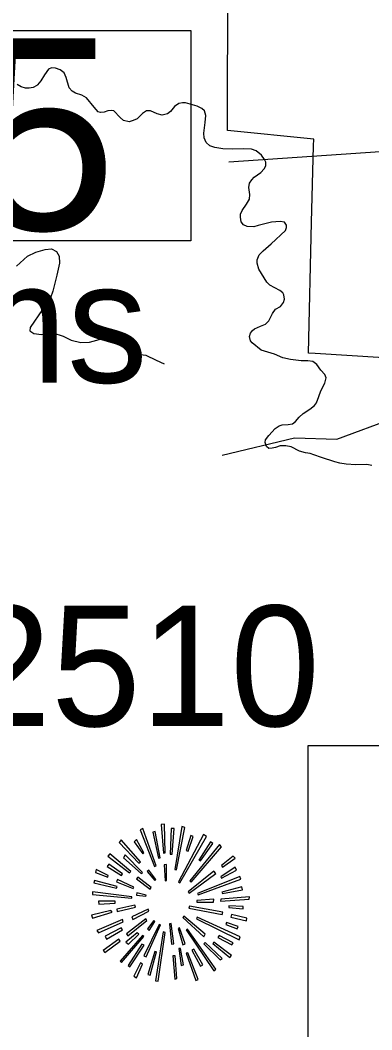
# Model space of a CAD drawing. Extents: x 1159738 to 1321356, y 736314 to 882035.
# Drawn here: x 1192005 to 1194573, y 803906 to 811279 of the extents above; entities that cross this region are included whole.
import ezdxf

# ---------------------------------------------------------------- set-up
doc = ezdxf.new("R2010")
doc.units = 0
for name, color, linetype in [('Exist Boundary Land Use Forest National US Forest Service', 7, 'Continuous'), ('Exist Geographical Mountain Summit CELL', 7, 'Continuous'), ('Exist Geographical Mountain Summit Elevation Number Label', 7, 'Continuous'), ('Exist Geographical Mountain Summit Label', 7, 'Continuous'), ('Exist Hydrographic Misc Water Feature', 7, 'Continuous'), ('Exist Road Non-System Type 51', 7, 'Continuous'), ('Exist Road Secondary Structure Standard Bridge Number Label', 7, 'Continuous'), ('Map Preparation Inset Cut Line', 7, 'Continuous')]:
    doc.layers.add(name, color=color, linetype=linetype)

msp = doc.modelspace()

# ---------------------------------------------------------------- linework, layer by layer
at = {"layer": 'Exist Boundary Land Use Forest National US Forest Service'}
msp.add_lwpolyline([(1194661.1, 808814.3), (1194158.6, 808844.5), (1194110, 808847.4), (1194133.7, 809802.5), (1194147.7, 810360.9), (1194148.9, 810411.5), (1193517.9, 810474.5), (1193522, 811584.6), (1193522.4, 811684.7), (1193522.7, 811747.1), (1193523.9, 812078.6), (1194341.2, 812104.4), (1194816.9, 812119.5)], dxfattribs=at)
at = {"layer": 'Exist Geographical Mountain Summit CELL'}
for points in [[(1192880.7, 805366.3), (1192985.5, 805098.8), (1192997.2, 805103), (1192901.2, 805376.4)], [(1193016.1, 805158.4), (1193026.1, 805161.3), (1192989.9, 805353), (1192972.5, 805348.7)], [(1193035, 805404), (1193051.1, 805196), (1193064, 805197.7), (1193058.3, 805408.3)], [(1193099, 805187.6), (1193114.7, 805187.6), (1193129.3, 805376.4), (1193107.5, 805376.4)], [(1193146.9, 805074), (1193206.5, 805382.2), (1193184.6, 805389.4), (1193133.8, 805077)], [(1192726.7, 805273.3), (1192870.6, 805123.5), (1192883.9, 805133.6), (1192742.9, 805292.2)], [(1192837.1, 805279), (1192899.6, 805191.9), (1192907, 805197.7), (1192853.3, 805295.1)], [(1193159.9, 804986.8), (1193171.6, 804979.6), (1193366.2, 805318.1), (1193344.5, 805332.9)], [(1193217.9, 805215), (1193231.2, 805210.5), (1193269, 805318.1), (1193250.1, 805325.3)], [(1193394, 805279), (1193309.7, 805145.3), (1193321.4, 805140.8), (1193411.3, 805266.1)], [(1193244.2, 804992.6), (1193253, 804983.9), (1193475.3, 805241.1), (1193459.3, 805260.1)], [(1192645.4, 805174.3), (1192803.8, 805052.2), (1192812.6, 805061), (1192659.9, 805191.9)], [(1192758.6, 805162.6), (1192889.5, 805046.4), (1192898.3, 805055.1), (1192770.3, 805183.1)], [(1193475.3, 805104.6), (1193482.7, 805094.5), (1193574.2, 805159.7), (1193559.6, 805174.3)], [(1192553.9, 805055.1), (1192643.8, 805020.3), (1192648.2, 805032), (1192559.7, 805075.6)], [(1192641, 805098.8), (1192744.2, 805033.3), (1192753, 805043.7), (1192652.6, 805114.7)], [(1192931.8, 805061), (1192987.1, 804995.3), (1192995.6, 805004.1), (1192944.8, 805072.7)], [(1193056.7, 805110.5), (1193062.4, 804994), (1193072.8, 804995.3), (1193072.8, 805111.8)], [(1193231.2, 804912.7), (1193238.4, 804902.6), (1193433, 805046.4), (1193420.2, 805063.9)], [(1193475.3, 805013.1), (1193585.7, 805072.7), (1193574.2, 805092.9), (1193469.7, 805023.2)], [(1192542.2, 804978), (1192707.8, 804940.2), (1192712.3, 804953.4), (1192546.7, 804996.9)], [(1192707.8, 804986.8), (1192829.9, 804938.9), (1192834.4, 804947.4), (1192716.6, 805003)], [(1192853.3, 805008.6), (1192953.6, 804932.8), (1192962.1, 804944.5), (1192863.4, 805021.6)], [(1193299.3, 804901.1), (1193303.8, 804892.2), (1193616.3, 805007), (1193609.1, 805025.9)], [(1192531.8, 804893.8), (1192819.8, 804866), (1192821.1, 804877.7), (1192531.8, 804913.9)], [(1192854.6, 804889.4), (1192923, 804880.6), (1192924.6, 804889.4), (1192857.6, 804906.7)], [(1193482.7, 804901.1), (1193629.6, 804927.2), (1193623.7, 804949), (1193476.9, 804909.9)], [(1192580.2, 804824.1), (1192699, 804829.8), (1192699, 804844.3), (1192575.7, 804844.3)], [(1193295.3, 804850.3), (1193295.3, 804838.6), (1193415.7, 804838.6), (1193418.6, 804858.8)], [(1193468.1, 804845.9), (1193677.5, 804858.8), (1193678.8, 804877.7), (1193469.7, 804858.8)], [(1192526.2, 804742.7), (1192531.8, 804722.2), (1192676, 804764.5), (1192667.1, 804777.5)], [(1192709.4, 804787.9), (1192713.6, 804768.8), (1192846.1, 804802.3), (1192843.2, 804816.9)], [(1192819.8, 804731), (1192828.6, 804712.1), (1192943.5, 804773), (1192939.2, 804786.3)], [(1193236.8, 804795.1), (1193479.8, 804747.2), (1193484.2, 804764.5), (1193241.3, 804809.5)], [(1193527.7, 804798), (1193633.8, 804789), (1193633.8, 804806.4), (1193529.3, 804810.8)], [(1192565.3, 804632), (1192575.7, 804613.4), (1192757.3, 804693.2), (1192751.4, 804712.1)], [(1192780.4, 804606), (1192792.1, 804591.3), (1192930.2, 804704.9), (1192923, 804715)], [(1192934.7, 804643.7), (1192947.7, 804632), (1192988.3, 804697.5), (1192981, 804703.3)], [(1193094.6, 804680.2), (1193110.4, 804532), (1193128, 804533.2), (1193107.5, 804683.1)], [(1193192.1, 804726.7), (1193346.1, 804585.5), (1193356.2, 804603), (1193199.3, 804735.5)], [(1193292.1, 804716.6), (1193604.8, 804563.8), (1193612, 804585.5), (1193298.2, 804728.1)], [(1193505.9, 804675.9), (1193590.2, 804643.7), (1193597.4, 804661.3), (1193511.7, 804688.7)], [(1193543.9, 804729.4), (1193657, 804700.4), (1193659.9, 804722.2), (1193547.9, 804747.2)], [(1192635.3, 804568.2), (1192751.4, 804635), (1192742.9, 804649.6), (1192626.5, 804588.4)], [(1192795.3, 804532), (1192872.2, 804604.4), (1192858.9, 804613.4), (1192777.5, 804544.8)], [(1192907, 804446.2), (1192924.6, 804439), (1193030.6, 804672.7), (1193020.5, 804675.9)], [(1192992.7, 804264.5), (1193011.6, 804260), (1193062.4, 804617.4), (1193049.5, 804620.6)], [(1193158.6, 804645.3), (1193193.4, 804525.9), (1193209.4, 804533.2), (1193167.1, 804649.6)], [(1193216.6, 804636.3), (1193418.6, 804337.1), (1193433, 804348.6), (1193226.7, 804640.8)], [(1192610.4, 804485.3), (1192622, 804469.2), (1192735.6, 804553.7), (1192725.1, 804566.6)], [(1192734.1, 804406.8), (1192745.6, 804396.7), (1192908.6, 804587.1), (1192896.9, 804595.6)], [(1192894, 804532), (1192793.7, 804374.9), (1192806.5, 804364.8), (1192910, 804523.1)], [(1193346.1, 804533.2), (1193466.5, 804416.9), (1193479.8, 804427.3), (1193354.9, 804543.2)], [(1193412.9, 804536), (1193534.9, 804432.9), (1193547.9, 804447.4), (1193420.2, 804546.5)], [(1193449.2, 804579.9), (1193549.5, 804527.5), (1193559.6, 804542.1), (1193458, 804595.6)], [(1192953.6, 804305.2), (1193001.5, 804476.4), (1192987.1, 804478), (1192936, 804309.2)], [(1193197.7, 804379.2), (1193175.9, 804498.6), (1193162.8, 804498.6), (1193180.4, 804374.9)], [(1193216.6, 804465.1), (1193286.5, 804265.8), (1193303.8, 804273), (1193228.3, 804468)], [(1193258.6, 804488.1), (1193322.7, 804370.4), (1193338.9, 804379.2), (1193273.5, 804494.1)], [(1192834.4, 804297.8), (1192853.3, 804286.3), (1192896.9, 804385), (1192883.9, 804393.8)], [(1193119.2, 804446.2), (1193133.8, 804276.2), (1193149.8, 804280.2), (1193136.5, 804446.2)]]:
    msp.add_lwpolyline(points, close=True, dxfattribs=at)
at = {"layer": 'Exist Hydrographic Misc Water Feature'}
msp.add_lwpolyline([(1193480, 808101.5), (1194009, 808228.8), (1194317, 808219.3), (1194738, 808375), (1195203, 808615.2), (1195522, 808664.6), (1196189, 808677.6), (1196520, 808877.7), (1196799, 809013.3), (1196948, 809000.4), (1197304, 808891.6), (1197472, 808953.8), (1197564, 808942.2), (1197906.1, 808639.9), (1198097.1, 808636.1), (1198207, 808683.1), (1198680, 809202.1), (1198849, 809300.5), (1199126, 809350.7), (1199491, 809264.7), (1199630, 809170), (1199758, 808973.7)], dxfattribs=at)
at = {"layer": 'Exist Road Non-System Type 51'}
for points in [[(1193619.6, 809806.8), (1193613.9, 809840), (1193612.7, 809863), (1193626.4, 809890.5), (1193658.5, 809935.1), (1193680.3, 809973), (1193682.6, 810006.2), (1193675.7, 810057.8), (1193680.3, 810089.8), (1193697.4, 810113.9), (1193714.6, 810133.4), (1193762.7, 810167.8), (1193785.9, 810194.3), (1193798.5, 810216.1), (1193798.5, 810243.6), (1193790.4, 810260.8), (1193766.4, 810292.9), (1193727.5, 810326.1), (1193693.1, 810336.4), (1193633.6, 810338.7), (1193559.1, 810336.4), (1193484.7, 810339.9), (1193425.2, 810350.2), (1193390.8, 810361.7), (1193363.3, 810385.7), (1193347.3, 810420.1), (1193346.1, 810454.5), (1193355.3, 810531.2), (1193361, 810582.8), (1193351.9, 810617.2), (1193332.4, 810633.2), (1193296.9, 810651.6), (1193212.2, 810675.6), (1193190, 810675.1), (1193163.6, 810670.5), (1193132.7, 810648.7), (1193101.8, 810612.1), (1193080, 810594.9), (1193042.2, 810586.8), (1193004.4, 810596), (1192957.5, 810616.6), (1192927.7, 810616.6), (1192899.1, 810597.2), (1192860.2, 810558.2), (1192829.2, 810545.6), (1192799.5, 810537.6), (1192759.4, 810547.9), (1192735.3, 810569.7), (1192688.4, 810617.8), (1192673.5, 810620.1), (1192643.7, 810616.6), (1192617.4, 810608.6), (1192592.2, 810605.2), (1192575, 810609.8), (1192544.1, 810644.1), (1192489.1, 810712.9), (1192454.2, 810732.2), (1192408.4, 810747.1), (1192384.4, 810760.9), (1192362.6, 810784.9), (1192340.9, 810860.5), (1192326, 810894.9), (1192297.4, 810917.8), (1192263, 810929.3), (1192234.4, 810930.4), (1192212.6, 810921.3), (1192182.9, 810880), (1192154.2, 810836.5), (1192130.2, 810807.8), (1192125.6, 810802.1), (1192100.4, 810787.2), (1192070.6, 810782.6), (1192043.2, 810783.8), (1192012.2, 810792.9), (1191982.5, 810809)], [(1194573.9, 808027), (1194536.2, 808035), (1194456, 808032.7), (1194385, 808037.3), (1194339.2, 808044.2), (1194303.7, 808054.5), (1194205.2, 808084.3), (1194148.7, 808105.8), (1194123.5, 808115), (1194088, 808120.7), (1194045.7, 808131), (1193985, 808163.1), (1193946.1, 808171.1), (1193903.7, 808170), (1193869.3, 808159.7), (1193845.3, 808152.8), (1193820.1, 808151.7), (1193802.9, 808166.6), (1193794.9, 808195.2), (1193797.2, 808214.7), (1193820.1, 808245.6), (1193867, 808297.2), (1193896.8, 808316.7), (1193918.6, 808324.7), (1193963.2, 808327), (1193994.1, 808331.6), (1194014.8, 808347.6), (1194042.2, 808379.7), (1194072.8, 808407.5), (1194119.8, 808437.3), (1194154.1, 808464.8), (1194169, 808484.3), (1194186.2, 808530.1), (1194201.1, 808571.3), (1194230.9, 808627.5), (1194238.9, 808667.6), (1194229.7, 808690.5), (1194200, 808723.8), (1194171.3, 808765), (1194142.7, 808785.6), (1194106.1, 808792.5), (1194058, 808791.4), (1193978.9, 808800.5), (1193922.8, 808814.3), (1193863.3, 808840.6), (1193766, 808870.4), (1193698.9, 808922.5), (1193687.5, 808938.5), (1193680.6, 808968.3), (1193686.3, 808994.7), (1193701.2, 809013), (1193717.2, 809024.5), (1193760.8, 809043.9), (1193796.3, 809058.8), (1193821.5, 809082.9), (1193846.6, 809136.8), (1193869.5, 809170), (1193906.2, 809188.3), (1193929.1, 809217), (1193936, 809242.2), (1193931.4, 809274.3), (1193922.2, 809289.2), (1193901.6, 809305.2), (1193828.3, 809343.4), (1193805.4, 809366.3), (1193748.2, 809460.3), (1193735.6, 809505), (1193735.6, 809530.2), (1193750.5, 809564.5), (1193780.3, 809595.5), (1193837.5, 809647), (1193942.5, 809742.6), (1193950.5, 809764.4), (1193949.4, 809782.7), (1193935.6, 809803.4), (1193904.7, 809807.9), (1193840.6, 809803.4), (1193743.2, 809779.3), (1193711.2, 809771.3), (1193661.9, 809772.4), (1193635.6, 809783.9), (1193619.6, 809806.8)], [(1191978.2, 809482.1), (1192058.3, 809554.7), (1192118.4, 809584.8), (1192185.9, 809604.8), (1192233.5, 809609.8), (1192271, 809589.8), (1192288.6, 809554.7), (1192291.1, 809504.6), (1192273.5, 809417), (1192243.5, 809299.3), (1192226, 809251.7), (1192168.4, 809166.5), (1192078.3, 809033.8), (1192075.8, 809011.2), (1192103.3, 808991.2), (1192160.9, 808983.7), (1192243.5, 808996.2), (1192318.6, 808971.2), (1192376.2, 808943.6), (1192448.7, 808926.1), (1192511.3, 808928.6), (1192608.9, 808953.6), (1192659, 808948.6), (1192736.6, 808923.6), (1192800.3, 808863.7), (1192845.3, 808843.7), (1192922.9, 808833.7), (1192998, 808796.1), (1193055.6, 808768.5)]]:
    msp.add_lwpolyline(points, dxfattribs=at)
at = {"layer": 'Exist Road Secondary Structure Standard Bridge Number Label'}
msp.add_line((1199164.3, 810631.1), (1193529.7, 810242.5), dxfattribs=at)
msp.add_lwpolyline([(1189534.5, 811205), (1193250.4, 811205), (1193250.4, 809668.6), (1189534.5, 809668.6)], close=True, dxfattribs=at)
at = {"layer": 'Map Preparation Inset Cut Line'}
msp.add_lwpolyline([(1213574.8, 778108.9), (1194107.7, 778108.9), (1194107.7, 805981), (1213574.8, 805981)], close=True, dxfattribs=at)

# ---------------------------------------------------------------- texts
at = {"layer": 'Exist Geographical Mountain Summit Elevation Number Label'}
msp.add_text('Elev.  2510', height=880, dxfattribs=at).set_placement((1188306.3, 806123.4))
at = {"layer": 'Exist Geographical Mountain Summit Label'}
msp.add_text('Adams', height=880, dxfattribs=at).set_placement((1189273.6, 808632.5))
at = {"layer": 'Exist Road Secondary Structure Standard Bridge Number Label'}
msp.add_text('185', height=1400, dxfattribs=at).set_placement((1189584.7, 809747.7))

doc.saveas('drawing.dxf')
